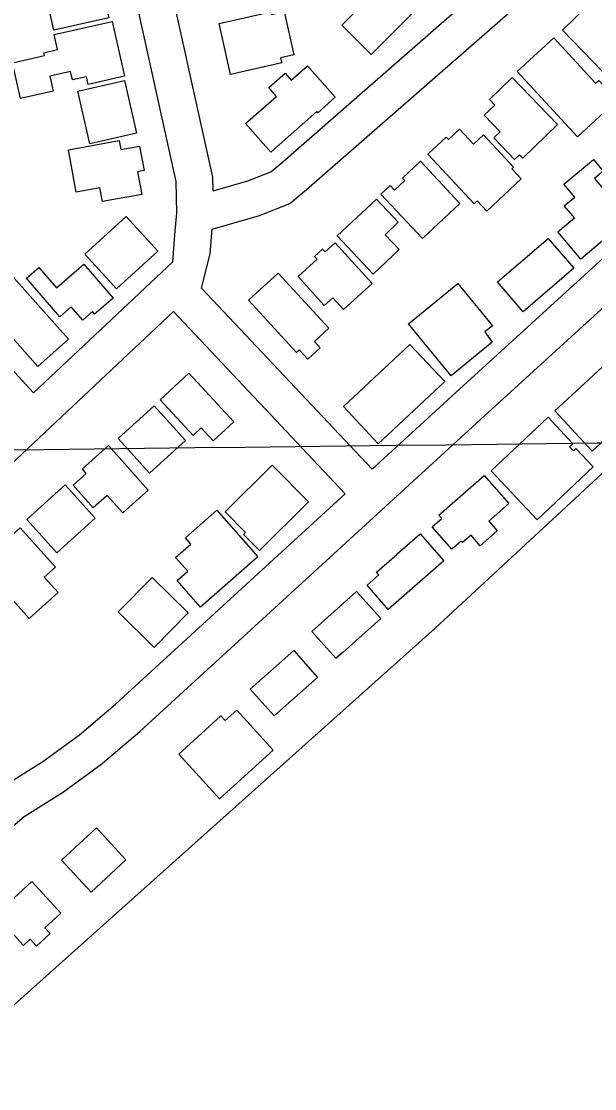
# Model space of a CAD drawing. Extents: x 3704301 to 3742427, y 506229 to 532009.
# Drawn here: x 3731619 to 3732090, y 517460 to 518336 of the extents above; entities that cross this region are included whole.
import ezdxf

# ---------------------------------------------------------------- set-up
doc = ezdxf.new("R2010")
doc.units = 0
for name, color, linetype in [('V-BLDG-OTLN', 7, 'Continuous'), ('V-GRID-MAJR', 7, 'Continuous'), ('V-ROAD-CNTR', 7, 'Continuous'), ('V-SITE-VEGE', 7, 'Continuous')]:
    doc.layers.add(name, color=color, linetype=linetype)

msp = doc.modelspace()

# ---------------------------------------------------------------- linework, layer by layer
at = {"layer": 'V-BLDG-OTLN'}
for points in [[(3731681.59, 518391.07), (3731691.12, 518348.45), (3731688.93, 518347.96), (3731691.05, 518338.47), (3731646, 518328.41), (3731637.8, 518365.11), (3731660.21, 518370.11), (3731656.65, 518386.03), (3731663.54, 518387.56), (3731662.21, 518393.51), (3731674.63, 518396.28), (3731676.07, 518389.83)], [(3731944.74, 518346.82), (3731906.2, 518308.43), (3731882.3, 518332.43), (3731899.56, 518349.63), (3731887.15, 518362.09), (3731908.43, 518383.28)], [(3732095.7, 518294.73), (3732063.06, 518328.2), (3732083.74, 518348.36), (3732087.65, 518344.36), (3732101.33, 518357.7), (3732118.39, 518340.2), (3732113.22, 518335.16), (3732118.84, 518329.4), (3732109.26, 518320.05), (3732116.23, 518312.91), (3732114.11, 518310.83), (3732120.5, 518304.27), (3732105.8, 518289.93), (3732098.48, 518297.44)], [(3731832.91, 518301.38), (3731791.07, 518291.98), (3731781.66, 518333.86), (3731824.13, 518343.39), (3731824.61, 518341.27), (3731834.92, 518343.59), (3731842.9, 518308.09), (3731831.96, 518305.64)], [(3731693.97, 518335.39), (3731704.05, 518290.59), (3731674.18, 518283.86), (3731672.79, 518290.01), (3731661.41, 518287.44), (3731659.82, 518294.48), (3731642.79, 518290.64), (3731645.58, 518278.26), (3731618.67, 518272.2), (3731612.07, 518301.54), (3731638.33, 518307.45), (3731637.8, 518309.81), (3731649.15, 518312.37), (3731646.38, 518324.68)], [(3732075.5, 518240.8), (3732026.07, 518294.27), (3732055.96, 518321.91), (3732090.34, 518284.73), (3732092.94, 518287.14), (3732108, 518270.85)], [(3731854.16, 518299.04), (3731876.87, 518273.32), (3731862.42, 518260.57), (3731861.62, 518261.47), (3731823.95, 518228.2), (3731803.28, 518251.61), (3731828.59, 518273.95), (3731822.25, 518281.14), (3731835.7, 518293.02), (3731840.8, 518287.24)], [(3731704.1, 518287.03), (3731713.91, 518243.79), (3731675.64, 518235.1), (3731665.82, 518278.34)], [(3732021.98, 518289.53), (3732059.1, 518250.81), (3732030.53, 518223.42), (3732027.9, 518226.16), (3732023.82, 518222.25), (3732006.89, 518239.91), (3732012.02, 518244.82), (3731998.91, 518258.49), (3732007.67, 518266.89), (3732003.22, 518271.53)], [(3731990.77, 518185.82), (3731952.79, 518226.64), (3731967.8, 518240.61), (3731969.62, 518238.65), (3731978.76, 518247.16), (3731990.33, 518234.73), (3731998.5, 518242.33), (3732023.09, 518215.9), (3732021.62, 518214.53), (3732029.33, 518206.26), (3732001.02, 518179.93), (3731993.33, 518188.2)], [(3731664.41, 518195.38), (3731658.04, 518230.18), (3731699.66, 518237.79), (3731701.01, 518230.44), (3731716.38, 518233.25), (3731720.06, 518213.13), (3731714.8, 518212.17), (3731718.2, 518193.59), (3731685.95, 518187.69), (3731683.89, 518198.95)], [(3731978.98, 518186.2), (3731948.3, 518157.46), (3731914.33, 518193.73), (3731921.89, 518200.82), (3731925.39, 518197.08), (3731933.76, 518204.92), (3731931.88, 518206.94), (3731946.62, 518220.75)], [(3732117.33, 518173.41), (3732078.28, 518140.48), (3732059.43, 518162.82), (3732072.95, 518174.22), (3732064.59, 518184.14), (3732073.17, 518191.38), (3732064.36, 518201.83), (3732088.47, 518222.16), (3732096.46, 518212.68), (3732089.3, 518206.65)], [(3731908.02, 518128.24), (3731878.53, 518159.57), (3731910.57, 518189.73), (3731928.53, 518170.65), (3731917.72, 518160.47), (3731929.25, 518148.23)], [(3731671.52, 518144.49), (3731705.36, 518175.45), (3731731.45, 518146.94), (3731697.6, 518115.98)], [(3731867.85, 518102.42), (3731846.31, 518126.09), (3731862.03, 518140.38), (3731859.93, 518142.68), (3731866.49, 518148.65), (3731868.61, 518146.33), (3731876.76, 518153.75), (3731907.05, 518120.46), (3731883.56, 518099.09), (3731874.79, 518108.73)], [(3732072.48, 518132.99), (3732031.03, 518097.35), (3732009.96, 518121.85), (3732051.42, 518157.49)], [(3731670.66, 518136.33), (3731694.69, 518108.42), (3731679.53, 518095.36), (3731677.81, 518097.36), (3731669.79, 518090.46), (3731660.37, 518101.41), (3731650.88, 518093.23), (3731623.61, 518124.91), (3731633.84, 518133.72), (3731648.22, 518117.01)], [(3731830.03, 518129.05), (3731871.61, 518083.77), (3731859.71, 518072.84), (3731864.42, 518067.7), (3731854.35, 518058.45), (3731847.37, 518066.05), (3731845.1, 518063.96), (3731805.78, 518106.79)], [(3731613.17, 518125.04), (3731658.04, 518074.71), (3731632.97, 518052.36), (3731588.1, 518102.7)], [(3731971.9, 518044.84), (3731936.99, 518087.42), (3731977.26, 518120.44), (3732005.66, 518085.8), (3731999.45, 518080.71), (3732005.4, 518072.29)], [(3731883.65, 518019.42), (3731938.1, 518070.45), (3731966.59, 518040.05), (3731912.15, 517989.02)], [(3732102.83, 518058.47), (3732139.84, 518018.43), (3732117.59, 517997.86), (3732111.18, 518004.78), (3732087.47, 517982.86), (3732056.86, 518015.97)], [(3731756.72, 518046.94), (3731793.58, 518007.07), (3731776.63, 517991.41), (3731766.87, 518001.97), (3731760.25, 517995.85), (3731733.16, 518025.15)], [(3731724.54, 517964.84), (3731698.71, 517993.23), (3731728.29, 518020.14), (3731754.13, 517991.75)], [(3732042.33, 517926.63), (3732004.62, 517966.68), (3732051.35, 518010.68), (3732071.78, 517988.98), (3732069.03, 517986.4), (3732072.18, 517983.06), (3732074.2, 517984.97), (3732088.34, 517969.95)], [(3731690.88, 517987.43), (3731723.43, 517950.95), (3731702.54, 517932.31), (3731689.75, 517946.64), (3731678.37, 517936.48), (3731661.86, 517954.99), (3731672.73, 517964.68), (3731669.48, 517968.34)], [(3731814.75, 517901.32), (3731801.69, 517914.47), (3731803.32, 517916.1), (3731786.46, 517933.09), (3731825.04, 517971.39), (3731854.97, 517941.24)], [(3732019.1, 517939.84), (3732002.68, 517925.51), (3732009.7, 517917.46), (3731995.75, 517905.28), (3731988.21, 517913.91), (3731981.29, 517907.87), (3731980.2, 517909.12), (3731972.53, 517902.42), (3731956.43, 517920.85), (3731964.25, 517927.68), (3731961.88, 517930.39), (3731999.03, 517962.82)], [(3731623.85, 517926.8), (3731655.34, 517955.32), (3731680.11, 517927.97), (3731648.62, 517899.45)], [(3731813.44, 517896.25), (3731766.48, 517854.97), (3731747.29, 517876.8), (3731755.94, 517884.41), (3731745.94, 517895.78), (3731758.31, 517906.66), (3731753.91, 517911.67), (3731779.84, 517934.47)], [(3731618.51, 517920.01), (3731647.45, 517887.82), (3731638.29, 517879.59), (3731649.72, 517866.87), (3731625.93, 517845.48), (3731585.56, 517890.4)], [(3731965.79, 517892.8), (3731920.33, 517852.94), (3731902.89, 517872.83), (3731912.66, 517881.4), (3731910.73, 517883.61), (3731927.4, 517898.23), (3731927.33, 517898.32), (3731946.33, 517914.98)], [(3731726.84, 517879.38), (3731756.35, 517850.17), (3731728.25, 517821.77), (3731698.73, 517850.97)], [(3731914.09, 517845.48), (3731882.98, 517817.72), (3731882.68, 517818.03), (3731877.24, 517812.97), (3731857.57, 517835.02), (3731894.23, 517867.73)], [(3731862.36, 517797.24), (3731826.66, 517765.65), (3731807.15, 517787.71), (3731842.85, 517819.29)], [(3731882.98, 517817.72), (3731877.43, 517812.76), (3731877.24, 517812.97), (3731882.68, 517818.03)], [(3731748.58, 517734.42), (3731783.11, 517765.8), (3731786.62, 517761.95), (3731796.06, 517770.53), (3731825.98, 517737.61), (3731782, 517697.64)], [(3731652.36, 517647.44), (3731680.96, 517673.91), (3731705.24, 517647.68), (3731676.64, 517621.21)], [(3731598.19, 517602.51), (3731627.97, 517629.87), (3731651.86, 517603.88), (3731638.69, 517591.77), (3731642.99, 517587.1), (3731631.84, 517576.86), (3731626.75, 517582.39), (3731621.29, 517577.37)]]:
    msp.add_lwpolyline(points, close=True, dxfattribs=at)
at = {"layer": 'V-GRID-MAJR'}
msp.add_spline([(3708498.53, 517706.7), (3713778.1, 517769.29), (3719057.66, 517832.65), (3724337.21, 517896.77), (3729616.75, 517961.66), (3734896.28, 518027.32), (3740175.8, 518093.74), (3740175.81, 518093.74)], degree=3, dxfattribs=at)
at = {"layer": 'V-ROAD-CNTR'}
for points in [[(3731344.55, 517439.32), (3731596.95, 517662.13), (3731621.69, 517683.19), (3731653.88, 517703.41), (3731685.64, 517726.7), (3731716.52, 517752.79), (3731995.83, 518008.79), (3732588.1, 518549.48), (3733431.1, 519327.74)], [(3731776.63, 518196.52), (3731776.38, 518207.74), (3731717.02, 518476.03), (3731710.61, 518495.48), (3731703.66, 518512.48), (3731693.94, 518533.23), (3731682.14, 518550.94), (3731657.78, 518577.63)], [(3731743.74, 518138.26), (3731745.68, 518163.73), (3731747.03, 518178.05), (3731746.45, 518204.13), (3731688.05, 518468.08), (3731682.45, 518485.09), (3731676.17, 518500.43), (3731667.72, 518518.47), (3731658.45, 518532.4), (3731635.53, 518557.5)], [(3731907.14, 517968.19), (3731975.59, 518030.93), (3732441.18, 518455.97)], [(3731776.63, 518196.52), (3731805.18, 518204.82), (3731824, 518212.15), (3731833.86, 518220.39), (3732065.67, 518423.22)], [(3731775.87, 518165.06), (3731814.84, 518176.38), (3731839.46, 518185.98), (3731853.36, 518197.58), (3732084.94, 518400.21)], [(3731629.37, 518030.7), (3731486.2, 518186.45), (3731469.23, 518204.91), (3731453.56, 518216.24), (3731434.04, 518225.75), (3731394.65, 518243.32)], [(3731767.09, 518116.72), (3731774.32, 518144.67), (3731775.87, 518165.06)], [(3731629.37, 518030.7), (3731743.74, 518138.26)], [(3731767.09, 518116.72), (3731907.14, 517968.19)], [(3731472.57, 517842.08), (3731744.08, 518097.39), (3731885.02, 517947.92)], [(3731324.7, 517461.81), (3731577.3, 517684.8), (3731603.9, 517707.44), (3731637.01, 517728.24), (3731667.07, 517750.28), (3731696.7, 517775.32), (3731885.02, 517947.92)]]:
    msp.add_lwpolyline(points, dxfattribs=at)
at = {"layer": 'V-SITE-VEGE'}
msp.add_lwpolyline([(3731541.65, 517457.68), (3731547.85, 517464.95), (3731550.01, 517467.21), (3731552.89, 517469.73), (3731554.8, 517471.74), (3731558.89, 517475.28), (3731561.03, 517477.78), (3731562.96, 517479.3), (3731564.64, 517480.81), (3731566.31, 517482.81), (3731567.98, 517484.33), (3731569.17, 517486.32), (3731574.42, 517492.33), (3731577.5, 517496.58), (3731958.37, 517837.33), (3732318.86, 518171.36)], dxfattribs=at)

doc.saveas('drawing.dxf')
